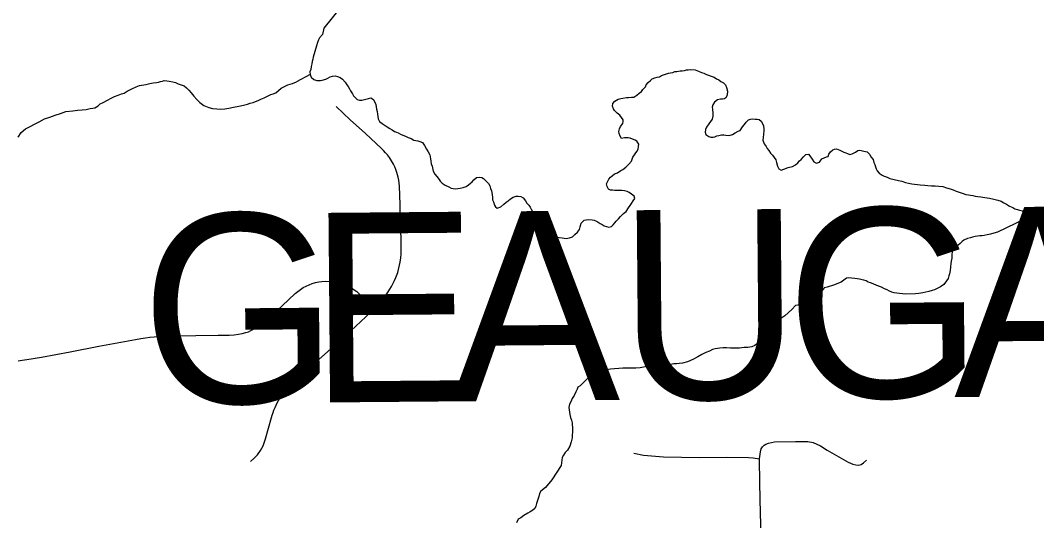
# Model space of a CAD drawing. Extents: x 103424 to 286016, y 38711 to 110967.
# Drawn here: x 109088 to 114482, y 93864 to 96520 of the extents above; entities that cross this region are included whole.
import ezdxf

# ---------------------------------------------------------------- set-up
doc = ezdxf.new("R2010")
doc.units = 0
for name, color, linetype in [('GM_X_County_Text', 7, 'Continuous'), ('GM_X_Minor_River', 7, 'Continuous'), ('GM_X_Township_Road', 7, 'Continuous')]:
    doc.layers.add(name, color=color, linetype=linetype)

msp = doc.modelspace()

# ---------------------------------------------------------------- linework, layer by layer
at = {"layer": 'GM_X_Minor_River'}
for points in [[(110794.3, 96596.6), (110699.5, 96477.5), (110691.8, 96445.1), (110675.9, 96426.7), (110670, 96416.6), (110666.1, 96402.4), (110660.2, 96384.1), (110642.8, 96323.3), (110640.9, 96313.2), (110637, 96301.1), (110635.1, 96288.9), (110631.2, 96274.7), (110629.4, 96258.6), (110625.5, 96246.4), (110625.6, 96232.2), (110631.9, 96218.2), (110646.2, 96206.2), (110662.4, 96200.3), (110680.6, 96200.5), (110690.6, 96202.6), (110708.8, 96206.8), (110720.8, 96213), (110732.8, 96219.2), (110744.9, 96223.3), (110759, 96225.5), (110771.2, 96221.6), (110785.4, 96215.6), (110797.6, 96207.7), (110811.9, 96191.7), (110820.2, 96177.6), (110828.4, 96167.6), (110834.6, 96155.5), (110840.8, 96145.5), (110851, 96129.4), (110857.2, 96119.4), (110865.4, 96109.4), (110875.6, 96099.3), (110887.8, 96095.4), (110899.9, 96095.6), (110936.2, 96104), (110948.2, 96108.2), (110962.5, 96100.2), (110974.9, 96072), (110977.1, 96060), (110979.2, 96047.8), (110981.4, 96035.7), (110983.6, 96021.6), (110985.7, 96009.5), (110987.9, 95997.4), (110994.1, 95983.3), (111008.4, 95971.4), (111018.6, 95965.4), (111034.9, 95953.4), (111049.1, 95945.5), (111061.3, 95937.5), (111073.5, 95929.6), (111083.7, 95925.6), (111093.8, 95921.7), (111106, 95915.8), (111118.2, 95909.8), (111132.4, 95903.9), (111146.6, 95898), (111162.8, 95892.1), (111177.1, 95884.1), (111197.3, 95880.3), (111207.5, 95876.3), (111221.7, 95870.4), (111234, 95854.4), (111244.3, 95836.3), (111252.5, 95822.2), (111260.8, 95806.2), (111265.1, 95784), (111267.3, 95771.9), (111269.4, 95757.8), (111273.6, 95745.7), (111280, 95719.5), (111288.3, 95703.4), (111298.5, 95691.4), (111310.8, 95675.3), (111317, 95665.3), (111327.2, 95655.3), (111343.5, 95645.3), (111361.8, 95635.4), (111373.9, 95629.5), (111386.1, 95627.6), (111400.2, 95625.7), (111410.3, 95627.8), (111422.4, 95627.9), (111438.5, 95632.1), (111454.6, 95638.4), (111466.7, 95646.6), (111476.7, 95654.7), (111486.7, 95662.9), (111494.6, 95673.1), (111508.6, 95685.4), (111524.7, 95687.5), (111536.9, 95685.6), (111547.1, 95679.7), (111559.3, 95667.7), (111573.6, 95653.7), (111579.8, 95641.6)], [(110625.6, 96232.2), (110553.8, 96192.3)], [(112360.7, 95877.7), (112350.6, 95883.6), (112336.4, 95889.6), (112324.2, 95893.5), (112314.1, 95895.4), (112304, 95895.3), (112293.9, 95895.2), (112277.7, 95893), (112271.5, 95905.1), (112265.3, 95919.2), (112265.2, 95929.3), (112267.1, 95943.4), (112273, 95955.6), (112284.9, 95971.9), (112286.8, 95982), (112286.7, 95992.1), (112270.2, 96016.2), (112256, 96026.1), (112241.7, 96040.2), (112235.5, 96050.2), (112231.3, 96064.3), (112233.2, 96078.4), (112243.1, 96090.7), (112261.2, 96101), (112275.3, 96105.1), (112285.3, 96107.3), (112305.5, 96109.5), (112315.6, 96109.6), (112331.7, 96111.8), (112343.9, 96111.9), (112359.9, 96122.1), (112371.9, 96132.4), (112383.9, 96142.6), (112391.9, 96152.8), (112405.8, 96167), (112409.7, 96177.2), (112419.7, 96189.4), (112431.7, 96199.6), (112441.7, 96209.8), (112455.8, 96214), (112467.8, 96218.2), (112479.9, 96220.3), (112490, 96226.5), (112528.2, 96239), (112538.3, 96241.1), (112550.3, 96243.2), (112562.4, 96247.4), (112572.5, 96247.5), (112590.6, 96251.7), (112600.8, 96251.8), (112612.8, 96254), (112622.9, 96256.1), (112633, 96256.2), (112647.1, 96258.3), (112669.4, 96256.5), (112687.6, 96250.6), (112703.9, 96242.7), (112716, 96238.8), (112730.2, 96232.9), (112740.4, 96229), (112754.6, 96223), (112770.8, 96217.1), (112783, 96209.2), (112795.2, 96203.2), (112805.4, 96195.2), (112819.6, 96187.3), (112829.9, 96177.3), (112836.1, 96163.2), (112840.3, 96143.1), (112838.5, 96124.9), (112834.7, 96110.7), (112824.7, 96102.5), (112814.6, 96100.4), (112804.5, 96100.3), (112788.4, 96098.1), (112772.3, 96085.8), (112762.4, 96071.6), (112760.5, 96059.4), (112760.7, 96047.3), (112763, 96025.1), (112763.1, 96011), (112759.3, 95994.8), (112741.4, 95970.3), (112729.5, 95952), (112723.6, 95939.9), (112721.7, 95925.7), (112725.9, 95913.6), (112742.2, 95903.7), (112752.3, 95899.7), (112764.4, 95899.9), (112774.5, 95902), (112784.5, 95906.1), (112794.6, 95908.2), (112808.7, 95912.4), (112820.8, 95912.5), (112833, 95910.6), (112849.1, 95908.8), (112867.3, 95913), (112881.3, 95923.2), (112897.3, 95931.5), (112907.4, 95935.6)], [(109484.5, 96055.3), (109500.6, 96065.5), (109512.6, 96075.7), (109528.6, 96084), (109550.7, 96096.3), (109570.8, 96106.6), (109588.9, 96114.9), (109606.9, 96123.1), (109625.1, 96129.4), (109639.1, 96133.6), (109655.2, 96143.8), (109679.3, 96156.2), (109703.4, 96166.5), (109721.5, 96172.8), (109753.7, 96179.2), (109775.9, 96183.4), (109794, 96187.6), (109810.2, 96189.8), (109822.3, 96192), (109832.3, 96194.1), (109842.4, 96196.2), (109852.5, 96200.3), (109866.6, 96198.5), (109878.8, 96196.6), (109897, 96192.7), (109911.2, 96188.8), (109925.4, 96182.9), (109941.6, 96177), (109957.8, 96171.1), (109970.1, 96161.1), (109982.3, 96149.1), (109994.6, 96135.1), (110009, 96117), (110025.3, 96099), (110041.7, 96083), (110062.1, 96067), (110088.4, 96057.2), (110108.7, 96051.4), (110130.9, 96049.5), (110153.2, 96047.7), (110173.3, 96050), (110195.5, 96054.2), (110219.7, 96058.5), (110247.9, 96064.8), (110272.1, 96069.1), (110294.2, 96075.4), (110308.3, 96079.6), (110324.4, 96083.8), (110336.5, 96087.9), (110350.6, 96094.1), (110364.6, 96100.4), (110382.7, 96108.6), (110400.8, 96116.9), (110416.9, 96125.1), (110430.9, 96129.3), (110445, 96135.5), (110473, 96160), (110507.1, 96176.5), (110533.3, 96184.9), (110553.8, 96192.3)], [(109076.3, 95899.7), (109092.2, 95924.1), (109116.2, 95944.5), (109140.3, 95956.9), (109164.4, 95969.2), (109188.5, 95981.6), (109216.6, 95996), (109244.7, 96006.4), (109272.9, 96016.8), (109301.1, 96025.1), (109329.2, 96035.5), (109367.6, 96040), (109391.8, 96042.2), (109416, 96044.5), (109438.2, 96046.7), (109458.3, 96051), (109472.4, 96053.1), (109484.5, 96055.3)], [(112907.4, 95935.6), (112921.3, 95953.9), (112931.3, 95966.2), (112939.2, 95978.4), (112953.2, 95990.6), (112963.3, 95994.8), (112975.4, 95996.9), (112987.5, 95995), (112997.6, 95995.1), (113009.7, 95993.2), (113019.9, 95985.2), (113028.2, 95969.1), (113032.3, 95959.1), (113034.6, 95942.9), (113034.7, 95932.8), (113032.9, 95914.6), (113031, 95898.5), (113029.2, 95884.3), (113035.5, 95864.2), (113045.7, 95850.1), (113051.9, 95840.1), (113060.1, 95828), (113068.4, 95814), (113080.6, 95804), (113097.1, 95779.9), (113101.3, 95765.8), (113105.5, 95745.6), (113113.8, 95731.6), (113126, 95723.6), (113140.1, 95729.8), (113162.2, 95738.1), (113186.3, 95744.4), (113202.4, 95752.7), (113214.4, 95762.9), (113222.4, 95773.1), (113232.4, 95781.2), (113244.3, 95795.5), (113256.3, 95807.8), (113270.4, 95809.9), (113278.6, 95799.9), (113290.9, 95781.8), (113299.2, 95767.8), (113313.4, 95761.8), (113329.5, 95766), (113341.4, 95784.3), (113365.5, 95794.7), (113375.6, 95796.8), (113379.5, 95809), (113387.4, 95821.2), (113399.4, 95831.4), (113409.5, 95835.5), (113419.5, 95837.6), (113437.8, 95829.7), (113448, 95825.8), (113458.1, 95819.8), (113468.3, 95815.9), (113478.4, 95812), (113490.6, 95808.1), (113502.7, 95810.2), (113520.7, 95820.5), (113532.7, 95828.7), (113542.8, 95830.8), (113565.1, 95824.9), (113581.3, 95821.1), (113595.6, 95807.1), (113601.8, 95795), (113614.1, 95781), (113618.3, 95764.9), (113622.5, 95754.8), (113626.7, 95742.7), (113630.8, 95730.6), (113635, 95720.6), (113645.2, 95708.6), (113661.5, 95698.6), (113671.7, 95692.7), (113687.9, 95686.8), (113702.1, 95680.8), (113748.7, 95669.2), (113766.9, 95665.3), (113785.2, 95659.4), (113801.4, 95655.5), (113819.6, 95651.7), (113833.8, 95649.8), (113849.9, 95647.9), (113864.1, 95646.1), (113888.4, 95644.3), (113904.5, 95642.4), (113922.7, 95640.6), (113942.9, 95640.8), (113963.1, 95639), (113983.4, 95637.2), (114003.6, 95631.3), (114021.9, 95625.4), (114038.1, 95619.5), (114054.3, 95613.6), (114070.6, 95607.7), (114090.8, 95599.8), (114105, 95595.9), (114119.2, 95594), (114131.3, 95592.2), (114143.5, 95590.3)], [(111579.8, 95641.6), (111584, 95627.5), (111588.2, 95615.4), (111592.5, 95595.3), (111594.7, 95579.1), (111594.8, 95567), (111599, 95556.9), (111605.2, 95538.8), (111609.4, 95528.8), (111619.6, 95522.8), (111637.7, 95529.1), (111653.7, 95543.4), (111665.7, 95553.6), (111677.7, 95561.8), (111689.7, 95572), (111703.7, 95580.2), (111719.8, 95586.4), (111729.9, 95586.5), (111744.1, 95584.7), (111756.3, 95576.7), (111768.6, 95560.7), (111776.8, 95548.6), (111787, 95538.6), (111793.2, 95528.6), (111799.4, 95516.5), (111805.6, 95504.5), (111811.8, 95494.4), (111830.4, 95456.2), (111836.6, 95444.1), (111842.8, 95432.1), (111851, 95422.1), (111863.3, 95406), (111875.5, 95398.1), (111889.8, 95390.1), (111902, 95382.2), (111914.2, 95376.2), (111926.3, 95372.3), (111936.5, 95368.3), (111948.6, 95366.4), (111962.8, 95364.6), (111985, 95360.7), (112003.2, 95365), (112019.2, 95371.2), (112031.2, 95383.4), (112045.2, 95395.7), (112055.1, 95409.9), (112059, 95424.1), (112064.9, 95442.4), (112080.8, 95458.7), (112090.9, 95460.8), (112105, 95463), (112123.2, 95461.1), (112133.3, 95459.2), (112149.6, 95451.3), (112165.9, 95441.3), (112176, 95435.4), (112186.2, 95429.4), (112210.5, 95421.6), (112224.6, 95425.8), (112234.6, 95433.9), (112242.6, 95444.1), (112250.5, 95454.3), (112262.5, 95466.5), (112272.5, 95478.8), (112288.4, 95495.1), (112302.5, 95505.3), (112316.4, 95523.6), (112324.3, 95535.9), (112332.3, 95548.1), (112340.2, 95562.3), (112350.1, 95574.5), (112346, 95586.6), (112331.7, 95596.5), (112319.5, 95606.5), (112309.3, 95610.5), (112295.1, 95614.4), (112281, 95616.2), (112270.9, 95616.1), (112258.8, 95616), (112242.6, 95615.9), (112230.5, 95617.8), (112220.4, 95617.7), (112210.2, 95623.6), (112201.9, 95637.7), (112199.8, 95651.8), (112211.6, 95676.2), (112219.6, 95686.3), (112229.6, 95694.5), (112241.6, 95704.8), (112257.6, 95711), (112275.7, 95723.3), (112285.7, 95727.4), (112301.7, 95739.7), (112317.7, 95756), (112331.7, 95772.3), (112339.5, 95792.6), (112359.3, 95823.1), (112367.3, 95835.3), (112369.1, 95849.5), (112371, 95861.6), (112360.7, 95877.7)], [(114143.5, 95590.3), (114155.6, 95586.3), (114167.8, 95584.4), (114186, 95582.6), (114206.2, 95578.8), (114230.5, 95574.9), (114254.8, 95571.1), (114275.1, 95565.3), (114293.3, 95559.4), (114307.5, 95551.5), (114321.8, 95543.5), (114338, 95533.6), (114354.3, 95525.7), (114366.5, 95519.7), (114380.7, 95515.8), (114390.8, 95511.9), (114407, 95508), (114419.2, 95500), (114431.4, 95492.1), (114443.6, 95488.2), (114461.8, 95486.3), (114482, 95486.5)], [(114461.8, 95486.3), (114273, 95395.5), (114254.9, 95389.3), (114236.8, 95385.1), (114218.6, 95380.9), (114202.5, 95376.7), (114190.4, 95376.5), (114180.3, 95376.4), (114168.2, 95374.3), (114156.1, 95372.2), (114142, 95368), (114129.9, 95365.9), (114113.8, 95361.7), (114095.7, 95353.4), (114085.7, 95345.2), (114075.8, 95335), (114063.8, 95324.8), (114049.8, 95312.5), (114039.7, 95308.4), (114033.9, 95290.1), (114032, 95276), (114032.2, 95257.8), (114028.4, 95241.6), (114026.5, 95229.5), (114024.7, 95211.3), (114022.9, 95191), (114019.1, 95174.8), (114015.2, 95162.7), (114011.3, 95148.5), (114003.4, 95136.3), (113989.4, 95118), (113971.4, 95105.7), (113953.3, 95095.4), (113939.3, 95089.2), (113927.2, 95085), (113909.1, 95080.8), (113893, 95076.6), (113876.9, 95072.4), (113856.7, 95070.2), (113838.5, 95068), (113786, 95065.4), (113769.9, 95067.3), (113753.7, 95069.2), (113739.5, 95071), (113725.4, 95072.9), (113713.2, 95076.8), (113701, 95082.8), (113688.8, 95088.7), (113674.6, 95094.6), (113658.4, 95102.6), (113634, 95112.4), (113613.7, 95120.3), (113599.5, 95126.2), (113587.4, 95130.1), (113577.2, 95136.1), (113565, 95140), (113554.9, 95141.9), (113540.7, 95145.8), (113528.6, 95147.7), (113516.4, 95149.6), (113498.2, 95151.5), (113482.1, 95153.3), (113472, 95151.2), (113443.9, 95130.7), (113403.7, 95114.2), (113369.5, 95103.7), (113353.4, 95099.5), (113337.5, 95079.2), (113325.5, 95071), (113315.5, 95058.7), (113303.6, 95044.5), (113287.6, 95032.2), (113269.5, 95019.9), (113253.4, 95015.7), (113239.3, 95011.5), (113225.2, 95009.4), (113201, 95005.1), (113183.1, 94984.7), (113145.1, 94952), (113103, 94923.3), (113066.9, 94906.8), (113059, 94888.5), (113053.1, 94872.3), (113043.2, 94856), (113033.3, 94839.8), (113021.3, 94825.5), (113011.4, 94815.3), (112995.4, 94801), (112985.4, 94792.8), (112969.3, 94786.6), (112949.1, 94782.4), (112928.9, 94782.2), (112904.7, 94779.9), (112878.5, 94779.6), (112856.3, 94779.4), (112836, 94781.2), (112817.9, 94781.1), (112799.7, 94778.9), (112775.5, 94776.6), (112761.4, 94772.4), (112745.4, 94764.2)], [(112745.4, 94764.2), (112725.3, 94755.9), (112705.2, 94745.6), (112683.1, 94733.2), (112657, 94718.8), (112628.9, 94706.4), (112602.7, 94700.1), (112584.6, 94697.9), (112570.4, 94695.8), (112556.3, 94695.6), (112530.1, 94691.3), (112501.8, 94689), (112471.6, 94686.7), (112437.3, 94684.3), (112405, 94680), (112376.8, 94675.7), (112354.6, 94673.4), (112336.4, 94673.2), (112320.3, 94673.1), (112304.1, 94672.9), (112285.9, 94672.7), (112219.3, 94668), (112199.2, 94663.8), (112181, 94661.6), (112162.9, 94655.3), (112146.8, 94649.1), (112130.8, 94640.9), (112112.7, 94630.6), (112094.7, 94614.3), (112076.7, 94597.9), (112058.8, 94579.5), (112046.7, 94573.4), (112042.9, 94561.2), (112037, 94547), (112027.1, 94528.7), (112017.2, 94512.5), (112009.3, 94494.2), (112003.4, 94482), (111999.6, 94463.8), (112001.8, 94439.6), (112004, 94427.5), (112008.2, 94411.4), (112012.4, 94397.2), (112016.6, 94383.1), (112019.1, 94348.8), (112017.6, 94304.3), (112011.8, 94282.1), (112004, 94259.8), (111992.1, 94237.4), (111980.1, 94225.2), (111970.2, 94210.9), (111964.3, 94198.8), (111958.7, 94156.3), (111909.1, 94081), (111875.2, 94040.3), (111851.2, 94019.8), (111843.3, 94007.6), (111839.4, 93991.4), (111827.8, 93954.9), (111823.9, 93940.8), (111818, 93928.6), (111808, 93920.4), (111793.9, 93910.2), (111781.9, 93904), (111759.8, 93891.6), (111743.8, 93879.4), (111729.8, 93871.1), (111721.9, 93852.9)]]:
    msp.add_lwpolyline(points, dxfattribs=at)
at = {"layer": 'GM_X_Township_Road'}
for points in [[(110309.1, 94178.5), (110328.2, 94194), (110346.5, 94214), (110363.1, 94236.9), (110377.2, 94260.8), (110389.7, 94297.8), (110420.9, 94411), (110424.9, 94424.4), (110429.5, 94437.7), (110434.5, 94450.9), (110440.1, 94463.8), (110445.8, 94476.6), (110452.1, 94489.1), (110458.9, 94501.4), (110466.2, 94513.5), (110473.8, 94525.3), (110481.9, 94536.9), (110490.2, 94548.1), (110499, 94559.1), (110508.3, 94569.7), (110517.9, 94580), (110527.7, 94590), (110538, 94599.6), (110627.9, 94679.9), (110717.7, 94760.2), (110779.8, 94815.8), (110842, 94871.3), (110922, 94945.9), (110962.2, 94985.7), (110994.4, 95018.2), (111021.9, 95051.2), (111040.9, 95077.8), (111057.5, 95107.1), (111073.7, 95139.3), (111080.3, 95155.2), (111090.8, 95181.9), (111095.4, 95197), (111098.4, 95212.1), (111103.4, 95235.2), (111107.2, 95258.3), (111109, 95279.8), (111110, 95298.2), (111109, 95357.6), (111106.5, 95443.9), (111103.7, 95542), (111100.9, 95640.1), (111099.4, 95655.8), (111096.9, 95671.5), (111093.6, 95686.9), (111086.6, 95712.3), (111081.3, 95727.2), (111075.3, 95741.8), (111068.5, 95756), (111058.2, 95774.5), (111046.6, 95792.1), (111037.3, 95804.8), (111027, 95817), (111016.4, 95828.6), (111005.1, 95839.7), (110919.8, 95918.8), (110839.2, 95991.2), (110764.5, 96062.7)], [(109077.2, 94713), (109098.1, 94715.2), (109122.8, 94718.6), (109200.6, 94731.4), (109352.9, 94760.5), (109505.4, 94789.5), (109602.3, 94807.6), (109699.3, 94825.7), (109728.3, 94831), (109753, 94834.5), (109776.1, 94837.3), (109798.9, 94839.8), (109850.7, 94843.5), (109876, 94843.9), (109903.2, 94844.8), (110020.3, 94846.7), (110137.4, 94848.5), (110196.2, 94849.2), (110223.3, 94851.1), (110246.4, 94853.5), (110266.4, 94857.9), (110284.2, 94862), (110298.9, 94867), (110312.4, 94873.3), (110326.1, 94880.1), (110339.8, 94887.3), (110352.9, 94895.8), (110382.3, 94917.9), (110408.8, 94939.7), (110477.9, 95004.7), (110547.1, 95069.8), (110560.4, 95081.1), (110574.8, 95091.5), (110589.6, 95100.9), (110605, 95109.2), (110621.1, 95116.3), (110637.4, 95122.5), (110654.3, 95127.3), (110671.7, 95131), (110689.1, 95133.5), (110706.4, 95134.8), (110741.7, 95133.7), (110759.1, 95131.3), (110776.2, 95127.7), (110793, 95122.9), (110813.7, 95115.3), (110829.8, 95107.9), (110845.1, 95099.4), (110859.7, 95089.9), (110873.8, 95079.4), (110887.2, 95067.8), (110926, 95026.8), (110962.2, 94985.7)], [(113021, 93738.8), (113016.5, 93901.3), (113011.9, 94063.8), (113011.7, 94192.6), (113015.9, 94229.3), (113019.4, 94245.5), (113027.4, 94256.2), (113034.9, 94264.1), (113044.8, 94270.1), (113058.7, 94275.6), (113090.3, 94282.1), (113202.2, 94284.3), (113267.7, 94283.5), (113295, 94278), (113334, 94261.5), (113369.1, 94237.7), (113480.7, 94174.8), (113506.7, 94164.2), (113521.2, 94159.5), (113536.1, 94158.4), (113550.5, 94162.7), (113562.1, 94170.2), (113579.2, 94184.6)], [(112343.3, 94221.5), (112395.9, 94211), (112502.1, 94203), (112596.7, 94201.3), (112691.3, 94199.6), (112834.7, 94201.4), (112952.5, 94198.7), (112977.1, 94196.8), (113011.7, 94192.6)]]:
    msp.add_lwpolyline(points, dxfattribs=at)

# ---------------------------------------------------------------- texts
at = {"layer": 'GM_X_County_Text'}
for s, rotation, p in [('U', 0.488, (112264.2, 94504.6)), ('G', 0.4882, (113154.1, 94512.2)), ('A', 0.488, (114044, 94519.8)), ('G', 0.4882, (109731.8, 94483)), ('E', 0.4882, (110621.7, 94490.6)), ('A', 0.4882, (111374.4, 94497))]:
    msp.add_text(s, height=1006.2, rotation=rotation, dxfattribs=at).set_placement(p)

doc.saveas('drawing.dxf')
